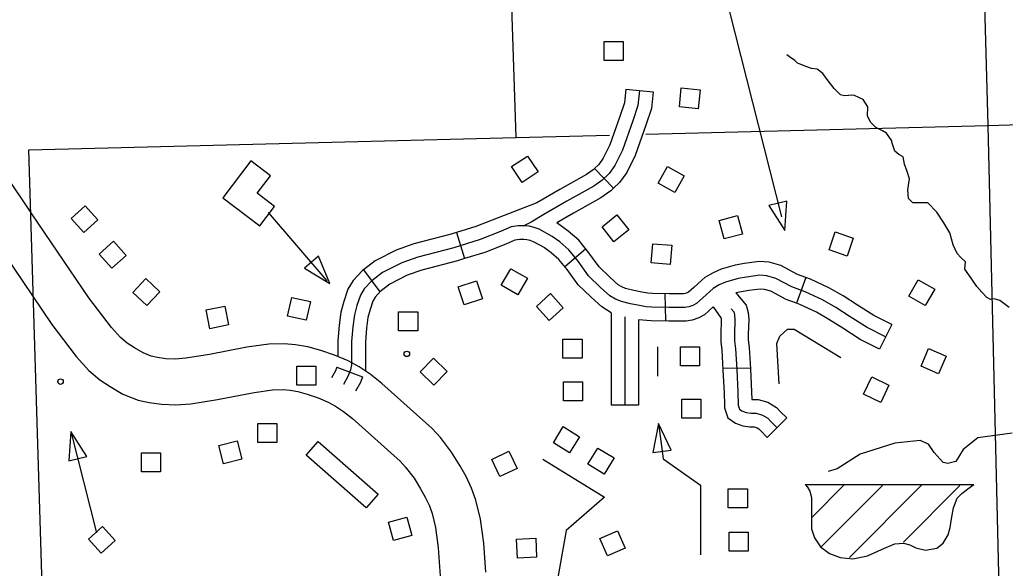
# Model space of a CAD drawing. Extents: x 155 to 3386, y 68 to 2138.
# Drawn here: x 1855.9 to 2010, y 1137.5 to 1223.3 of the extents above; entities that cross this region are included whole.
import ezdxf

# ---------------------------------------------------------------- set-up
doc = ezdxf.new("R2010")
doc.units = 0
for name, color, linetype in [('Level 10', 7, 'Continuous'), ('Level 32', 7, 'Continuous'), ('Level 35', 7, 'Continuous'), ('Level 4', 7, 'Continuous'), ('Level 5', 7, 'Continuous'), ('Level 56', 7, 'Continuous'), ('Level 57', 7, 'Continuous'), ('Level 58', 7, 'Continuous'), ('Level 6', 7, 'Continuous')]:
    doc.layers.add(name, color=color, linetype=linetype)

msp = doc.modelspace()

# ---------------------------------------------------------------- linework, layer by layer
at = {"layer": 'Level 10'}
for points in [[(1928.76, 1136.91), (1928.45, 1141.45), (1927.93, 1145.17), (1927.23, 1148.17), (1926.53, 1150.02), (1925.69, 1151.85), (1924.72, 1153.59), (1923.42, 1155.66), (1921.66, 1157.96), (1920.4, 1159.34), (1912.52, 1166.41), (1910.67, 1167.86), (1908.94, 1168.99), (1907.24, 1169.92), (1905.11, 1170.82), (1902.95, 1171.56), (1900.92, 1172.14), (1899.01, 1172.46), (1897.25, 1172.58), (1894.86, 1172.52), (1891.38, 1172.05), (1885.56, 1170.91), (1881.84, 1170.33), (1880.18, 1170.21), (1878.75, 1170.27), (1877.4, 1170.47), (1876.46, 1170.67), (1875.16, 1171.17), (1873.83, 1171.97), (1872.68, 1172.72), (1871.66, 1173.57), (1870.22, 1175.17), (1866.67, 1179.78), (1857.78, 1192.91), (1853.54, 1199.24)], [(1851.86, 1188.92), (1860.88, 1175.59), (1864.73, 1170.59), (1866.7, 1168.4), (1868.43, 1166.97), (1870.03, 1165.92), (1872.02, 1164.73), (1874.41, 1163.8), (1876.12, 1163.44), (1878.07, 1163.14), (1880.29, 1163.06), (1882.65, 1163.22), (1886.8, 1163.87), (1892.54, 1165), (1895.42, 1165.39), (1897.1, 1165.43), (1898.18, 1165.36), (1899.35, 1165.16), (1900.82, 1164.74), (1902.56, 1164.15), (1904.12, 1163.49), (1905.26, 1162.86), (1906.51, 1162.04), (1907.93, 1160.93), (1915.36, 1154.26), (1916.18, 1153.36), (1917.55, 1151.58), (1918.57, 1149.95), (1919.31, 1148.61), (1919.94, 1147.26), (1920.38, 1146.08), (1920.91, 1143.86), (1921.34, 1140.71), (1921.64, 1136.34)]]:
    msp.add_lwpolyline(points, dxfattribs=at)
at = {"layer": 'Level 32'}
for p, q in [((1950.65, 1212.42), (1954.92, 1211.99)), ((1945.75, 1199.99), (1948.74, 1196.91)), ((1924.18, 1190), (1925.45, 1185.91)), ((1941.11, 1184.67), (1944.38, 1187.44)), ((1909.62, 1184.15), (1912.22, 1180.74)), ((1978.83, 1182.95), (1977.34, 1178.93)), ((1956.77, 1180.42), (1956.86, 1176.24)), ((1992.25, 1175.6), (1990.31, 1171.78)), ((1905.49, 1168.96), (1909.49, 1167.41)), ((1965.85, 1168.78), (1970.14, 1168.86))]:
    msp.add_line(p, q, dxfattribs=at)
for points in [[(1952.78, 1212.21), (1952.55, 1209.82), (1951.76, 1207.44), (1950.13, 1202.84), (1948.97, 1200.49), (1948.05, 1199.23), (1946.93, 1198.14), (1945.64, 1197.22), (1941.42, 1194.87), (1937.84, 1192.8), (1935.87, 1191.6), (1934.74, 1191.06)], [(1950.65, 1212.42), (1950.44, 1210.27), (1949.74, 1208.13), (1948.15, 1203.68), (1947.13, 1201.61), (1946.43, 1200.64), (1945.75, 1199.99)], [(1954.92, 1211.99), (1954.66, 1209.38), (1953.79, 1206.75), (1952.11, 1202.01), (1950.81, 1199.38), (1949.68, 1197.82), (1948.74, 1196.91)], [(1945.75, 1199.99), (1945.56, 1199.79), (1944.49, 1199.04), (1940.36, 1196.74), (1936.74, 1194.64)], [(1948.74, 1196.91), (1948.3, 1196.49), (1946.78, 1195.41), (1942.48, 1193.01), (1939.88, 1191.51)], [(1936.74, 1194.64), (1927.2, 1190.94), (1924.18, 1190)], [(1950.63, 1181.26), (1950.02, 1181.49), (1949.47, 1181.82), (1948.15, 1182.99), (1946.48, 1184.63), (1944.89, 1186.82), (1943.3, 1188.78), (1941.67, 1190.18), (1939.88, 1191.51)], [(1991.28, 1173.69), (1988.39, 1175.16), (1985.77, 1176.83), (1983.52, 1178.26), (1981.44, 1179.45), (1978.72, 1180.71), (1976.61, 1181.49), (1974.13, 1182.82), (1972.7, 1183.23), (1971.61, 1183.3), (1969.56, 1183.02), (1968.24, 1182.78), (1966.27, 1182.23), (1965.27, 1181.79), (1964.3, 1181.23), (1962.71, 1179.8), (1961.7, 1178.9), (1961.16, 1178.6), (1960.51, 1178.36), (1959.9, 1178.26), (1958.98, 1178.26), (1957.41, 1178.26), (1954.72, 1178.32), (1953.87, 1178.39), (1952.82, 1178.56), (1951.42, 1178.83), (1949.99, 1179.21), (1949.07, 1179.55), (1948.19, 1180.09), (1946.69, 1181.42), (1944.85, 1183.23), (1943.19, 1185.51), (1941.76, 1187.28), (1940.33, 1188.51), (1939.14, 1189.39), (1937.09, 1190.52), (1936.34, 1190.79), (1935.53, 1190.99), (1934.74, 1191.06), (1933.83, 1191.03), (1932.74, 1190.86), (1931.07, 1190.14), (1927.9, 1188.91), (1923.75, 1187.62), (1918.13, 1186.16), (1915.62, 1185.27), (1912.62, 1183.74), (1910.92, 1182.44), (1909.76, 1181.18), (1909.15, 1180.2), (1908.6, 1178.6), (1908.23, 1177.13), (1907.99, 1175.26), (1907.79, 1172.98), (1907.79, 1170.73), (1907.75, 1169.33), (1907.62, 1168.52), (1907.21, 1167.46), (1906.52, 1166.24)], [(1924.18, 1190), (1923.16, 1189.68), (1917.51, 1188.21), (1914.77, 1187.24), (1911.48, 1185.56), (1909.62, 1184.15)], [(1937.98, 1187.58), (1936.21, 1188.56), (1935.72, 1188.74), (1935.17, 1188.87), (1934.69, 1188.91), (1934.03, 1188.89), (1933.33, 1188.78), (1931.88, 1188.16), (1928.61, 1186.89), (1925.45, 1185.91)], [(1948.38, 1177.46), (1946.91, 1178.37), (1945.23, 1179.86), (1943.23, 1181.82), (1941.49, 1184.2), (1940.21, 1185.78), (1938.99, 1186.83), (1937.97, 1187.58), (1937.98, 1187.58)], [(1925.45, 1185.91), (1924.34, 1185.56), (1918.76, 1184.11), (1916.46, 1183.3), (1913.77, 1181.92), (1912.22, 1180.74)], [(1978.83, 1182.95), (1977.49, 1183.45), (1974.93, 1184.82), (1973.06, 1185.35), (1971.53, 1185.45), (1969.23, 1185.14), (1967.76, 1184.88), (1965.55, 1184.25), (1964.3, 1183.7), (1963.03, 1182.97), (1962.53, 1182.52)], [(1909.63, 1184.16), (1909.47, 1184.04), (1908.05, 1182.49), (1907.2, 1181.12), (1906.55, 1179.21), (1906.12, 1177.53), (1905.86, 1175.49), (1905.64, 1173.07), (1905.64, 1170.6)], [(1962.53, 1182.52), (1961.29, 1181.39), (1960.45, 1180.66), (1960.26, 1180.55), (1959.96, 1180.44), (1959.72, 1180.4), (1958.98, 1180.4), (1957.44, 1180.4), (1954.84, 1180.46), (1954.13, 1180.52), (1953.19, 1180.67), (1951.9, 1180.92), (1950.64, 1181.26), (1950.63, 1181.26)], [(1992.25, 1175.6), (1989.45, 1177.02), (1986.92, 1178.63), (1984.63, 1180.09), (1982.43, 1181.35), (1979.54, 1182.69), (1978.83, 1182.95)], [(1912.37, 1180.85), (1911.48, 1179.88), (1911.1, 1179.28), (1910.66, 1177.98), (1910.34, 1176.73), (1910.12, 1175.03), (1909.93, 1172.88), (1909.93, 1168.34)], [(1977.34, 1178.93), (1975.73, 1179.53), (1973.32, 1180.82), (1972.33, 1181.1), (1971.68, 1181.14), (1969.9, 1180.91), (1967.87, 1180.54)], [(1967.87, 1180.54), (1969.46, 1178.61), (1969.78, 1177.5), (1969.88, 1176.39), (1969.81, 1174.05), (1969.81, 1173.21), (1969.97, 1172), (1970.14, 1168.71), (1970.37, 1163.91)], [(1964.34, 1178.37), (1962.95, 1177.15), (1962.06, 1176.65), (1961.06, 1176.28), (1960.08, 1176.11), (1958.98, 1176.11), (1957.39, 1176.11), (1954.61, 1176.18), (1952.67, 1176.34)], [(1964.34, 1178.37), (1965.5, 1176.68), (1965.56, 1176.61), (1965.59, 1176.27), (1965.52, 1174.12), (1965.52, 1172.92), (1965.7, 1171.6), (1965.86, 1168.49), (1966.03, 1164.94), (1966.09, 1163.07)], [(1967.15, 1178.05), (1967.53, 1177.59), (1967.66, 1177.11), (1967.73, 1176.33), (1967.66, 1174.08), (1967.66, 1173.06), (1967.83, 1171.8), (1968, 1168.6), (1968.17, 1165.02), (1968.24, 1162.99), (1968.45, 1162.38), (1968.82, 1162.11), (1969.47, 1161.87), (1970.25, 1161.77), (1971.03, 1161.73), (1972.05, 1161.46), (1972.87, 1160.99), (1973.35, 1160.44), (1974.3, 1159.49)], [(1990.31, 1171.78), (1987.33, 1173.29), (1984.62, 1175.02), (1982.41, 1176.42), (1980.46, 1177.54), (1977.9, 1178.73), (1977.34, 1178.93)], [(1948.38, 1177.46), (1948.36, 1163)], [(1952.67, 1176.34), (1952.65, 1162.99), (1948.36, 1163)], [(1950.52, 1176.79), (1950.51, 1163)], [(1905.49, 1168.96), (1905.27, 1168.38), (1904.65, 1167.3)], [(1909.49, 1167.41), (1909.15, 1166.54), (1908.38, 1165.18)], [(1970.37, 1163.91), (1971.36, 1163.87), (1972.88, 1163.46), (1974.25, 1162.66), (1974.91, 1161.91), (1975.82, 1161)], [(1966.09, 1163.07), (1966.11, 1162.61), (1966.63, 1161.05), (1967.8, 1160.2), (1968.95, 1159.78), (1970.06, 1159.63), (1970.71, 1159.6), (1971.22, 1159.47), (1971.49, 1159.31), (1971.78, 1158.98), (1972.78, 1157.97), (1975.82, 1161)]]:
    msp.add_lwpolyline(points, dxfattribs=at)
at = {"layer": 'Level 35'}
for points in [[(2010.59, 1178.27), (2009.14, 1179.36), (2008.27, 1179.62), (2007.72, 1179.53), (2007.14, 1179.82), (2006.36, 1180.66), (2005.55, 1181.53), (2004.65, 1182.85), (2003.68, 1184.27), (2003.78, 1185.4), (2003.04, 1186.11), (2002.46, 1186.69), (2001.88, 1188.05), (2001.33, 1189.96), (2000.39, 1191.51), (1999.29, 1193.15), (1997.91, 1194.61), (1996.55, 1194.61), (1995.55, 1194.64), (1994.87, 1195.32), (1994.77, 1196.64), (1995.03, 1198.39), (1994.64, 1199.52), (1994.26, 1200.65), (1994.03, 1201.84), (1993.35, 1202.2), (1992.74, 1202.71), (1992.26, 1204.1), (1992.26, 1204.33), (1991.45, 1205.52), (1990.8, 1205.91), (1989.77, 1206.39), (1988.96, 1207.2), (1988.45, 1208.2), (1988.51, 1209.62), (1987.8, 1210.79), (1986.45, 1211.4), (1986.12, 1211.46), (1984.86, 1211.34), (1984.25, 1211.53), (1983.25, 1212.5), (1982.31, 1213.72), (1981.48, 1214.82), (1980.6, 1215.53), (1980.6, 1215.53), (1979.7, 1215.63), (1978.96, 1215.89), (1977.51, 1216.47), (1977.12, 1216.86), (1976.28, 1217.47), (1975.83, 1217.74)], [(2011.09, 1158.65), (2005.72, 1157.9), (2003.43, 1156.05), (2002.29, 1154.19), (2001, 1153.9), (2000.29, 1154.05), (1998.86, 1155.62), (1998, 1156.9), (1996.72, 1157.48), (1992.72, 1157.05), (1987.29, 1155.33), (1983.72, 1153.05), (1982.32, 1152.63)]]:
    msp.add_lwpolyline(points, dxfattribs=at)
at = {"layer": 'Level 4'}
for points in [[(1953.77, 1205.36), (2007.28, 1206.73), (2078, 1208.85)], [(1933.53, 1204.84), (1948.09, 1205.21)]]:
    msp.add_lwpolyline(points, dxfattribs=at)
at = {"layer": 'Level 5'}
for points in [[(2005, 1289.56), (2007.28, 1206.73)], [(2007.28, 1206.73), (2009.28, 1123.51)]]:
    msp.add_lwpolyline(points, dxfattribs=at)
at = {"layer": 'Level 56'}
for points in [[(1974.27, 1240.53), (1964.98, 1231.96), (1974.99, 1192.46)], [(1974.64, 1166.33), (1974.3, 1172.66), (1974.75, 1173.77), (1975.97, 1174.88), (1976.97, 1174.88), (1984.3, 1170.44)], [(1955.77, 1160.13), (1956.48, 1154.64), (1962.36, 1150.48), (1962.36, 1139.61)], [(1863.88, 1158.88), (1867.89, 1143.05)], [(1937.68, 1154.55), (1947.31, 1148.61), (1941.33, 1143.44), (1938.92, 1129.88)]]:
    msp.add_lwpolyline(points, dxfattribs=at)
for points in [[(1947.28, 1216.88), (1947.28, 1219.86), (1950.27, 1219.86), (1950.27, 1216.88)], [(1959.34, 1212.6), (1962.3, 1212.3), (1962, 1209.34), (1959.04, 1209.64)], [(1934.46, 1197.82), (1932.81, 1200.29), (1935.29, 1201.95), (1936.94, 1199.47)], [(1955.72, 1197.72), (1957.19, 1200.31), (1959.79, 1198.83), (1958.32, 1196.25)], [(1975.86, 1194.91), (1973.04, 1194.19), (1975.53, 1190.31)], [(1865.92, 1189.97), (1863.91, 1192.17), (1866.11, 1194.18), (1868.12, 1191.99)], [(1946.94, 1190.86), (1949.25, 1192.73), (1951.13, 1190.41), (1948.81, 1188.54)], [(1968.89, 1189.75), (1966.02, 1189), (1965.26, 1191.88), (1968.13, 1192.64)], [(1986.24, 1189.11), (1985.27, 1186.3), (1982.45, 1187.26), (1983.42, 1190.08)], [(1870.3, 1184.41), (1868.32, 1186.63), (1870.55, 1188.62), (1872.53, 1186.4)], [(1954.88, 1188.23), (1957.84, 1187.99), (1957.6, 1185.01), (1954.64, 1185.26)], [(1935.27, 1182.83), (1933.76, 1180.27), (1931.19, 1181.78), (1932.69, 1184.34)], [(1873.56, 1180.62), (1875.6, 1182.79), (1877.78, 1180.74), (1875.74, 1178.58)], [(1928.23, 1179.6), (1925.4, 1178.67), (1924.47, 1181.51), (1927.3, 1182.43)], [(1998.97, 1181.14), (1997.5, 1178.56), (1994.91, 1180.04), (1996.38, 1182.62)], [(1901.34, 1179.19), (1900.69, 1176.29), (1897.78, 1176.94), (1898.43, 1179.84)], [(1938.66, 1176.24), (1936.67, 1178.44), (1938.88, 1180.44), (1940.87, 1178.24)], [(1888.53, 1175.56), (1885.62, 1174.96), (1885.02, 1177.88), (1887.93, 1178.48)], [(1915.14, 1174.63), (1915.14, 1177.61), (1918.12, 1177.61), (1918.12, 1174.63)], [(1940.83, 1170.36), (1940.83, 1173.33), (1943.82, 1173.33), (1943.82, 1170.36)], [(1959.2, 1169.13), (1959.2, 1172.1), (1962.18, 1172.1), (1962.18, 1169.13)], [(1998.02, 1171.84), (2000.75, 1170.66), (1999.56, 1167.92), (1996.83, 1169.11)], [(1922.72, 1168.26), (1920.65, 1166.12), (1918.5, 1168.2), (1920.57, 1170.33)], [(1899.19, 1166.11), (1899.19, 1169.09), (1902.17, 1169.09), (1902.17, 1166.11)], [(1990.52, 1163.43), (1987.84, 1164.72), (1989.13, 1167.41), (1991.81, 1166.12)], [(1940.91, 1163.7), (1940.91, 1166.67), (1943.89, 1166.67), (1943.89, 1163.7)], [(1959.41, 1160.98), (1959.41, 1163.95), (1962.39, 1163.95), (1962.39, 1160.98)], [(1893.1, 1157.18), (1893.1, 1160.15), (1896.08, 1160.15), (1896.08, 1157.18)], [(1943.43, 1158.08), (1941.87, 1155.55), (1939.33, 1157.11), (1940.89, 1159.65)], [(1954.88, 1155.6), (1957.77, 1155.98), (1955.77, 1160.13)], [(1863.54, 1154.29), (1866.36, 1155), (1863.88, 1158.88)], [(1889.91, 1157.44), (1890.63, 1154.55), (1887.74, 1153.83), (1887.02, 1156.71)], [(1911.93, 1149.09), (1910.05, 1146.94), (1900.66, 1155.2), (1902.55, 1157.34)], [(1948.83, 1154.75), (1947.27, 1152.22), (1944.73, 1153.78), (1946.29, 1156.31)], [(1874.93, 1152.61), (1874.93, 1155.58), (1877.91, 1155.58), (1877.91, 1152.61)], [(1933.66, 1153.11), (1930.97, 1151.83), (1929.69, 1154.52), (1932.37, 1155.8)], [(1966.69, 1146.98), (1966.69, 1149.95), (1969.67, 1149.95), (1969.67, 1146.98)], [(1914.32, 1141.84), (1913.55, 1144.71), (1916.43, 1145.49), (1917.2, 1142.62)], [(1868.84, 1144.05), (1870.82, 1141.83), (1868.59, 1139.85), (1866.61, 1142.07)], [(1936.57, 1142.21), (1936.69, 1139.23), (1933.71, 1139.11), (1933.59, 1142.08)], [(1949.36, 1143.36), (1950.55, 1140.64), (1947.81, 1139.44), (1946.62, 1142.17)], [(1966.81, 1140.16), (1966.81, 1143.13), (1969.8, 1143.13), (1969.8, 1140.16)]]:
    msp.add_lwpolyline(points, close=True, dxfattribs=at)
msp.add_circle((1862.27, 1166.69), 0.429, dxfattribs=at)
at = {"layer": 'Level 57'}
for p, q in [((1978.71, 1150.59), (2005.11, 1150.59)), ((1979.8, 1145.51), (1984.77, 1150.48)), ((1981.27, 1140.93), (1990.8, 1150.45)), ((1985.62, 1139.22), (1996.9, 1150.5)), ((1994.08, 1141.61), (2002.91, 1150.45))]:
    msp.add_line(p, q, dxfattribs=at)
for points in [[(1955.66, 1167.54), (1955.66, 1172.11)], [(1978.71, 1150.59), (1979.09, 1150.17), (1979.44, 1149.54), (1979.68, 1148.59), (1979.68, 1147.17), (1979.72, 1145.32), (1979.72, 1143.66), (1980.19, 1142.28), (1981.1, 1140.86), (1982.52, 1139.84), (1984.18, 1139.21), (1986.19, 1139.01), (1988.47, 1139.44), (1991.12, 1140.63), (1992.73, 1141.34), (1994.11, 1141.45), (1995.06, 1141.18), (1996.01, 1140.7), (1997.55, 1140.35), (1999.32, 1140.67), (2000.27, 1141.45), (2001.06, 1142.76), (2001.41, 1143.9), (2001.61, 1145.24), (2001.92, 1146.94), (2002.48, 1148.48), (2003.23, 1149.19), (2004.17, 1149.93), (2005.11, 1150.59)]]:
    msp.add_lwpolyline(points, dxfattribs=at)
at = {"layer": 'Level 58'}
for points in [[(1887.64, 1195.41), (1893.41, 1191.02), (1895.73, 1194.06), (1893, 1196.14), (1895.08, 1198.87), (1892.03, 1201.19)], [(1902.62, 1186.3), (1900.41, 1184.4), (1904.37, 1182.04)]]:
    msp.add_lwpolyline(points, close=True, dxfattribs=at)
msp.add_lwpolyline([(1903.98, 1182.43), (1894.78, 1193.12)], dxfattribs=at)
msp.add_circle((1916.42, 1171.02), 0.429, dxfattribs=at)
at = {"layer": 'Level 6'}
msp.add_lwpolyline([(1807.32, 1046.44), (1862.06, 1047.97), (1857.33, 1202.89), (1933.53, 1204.84), (1931.34, 1271.07)], dxfattribs=at)

doc.saveas('drawing.dxf')
